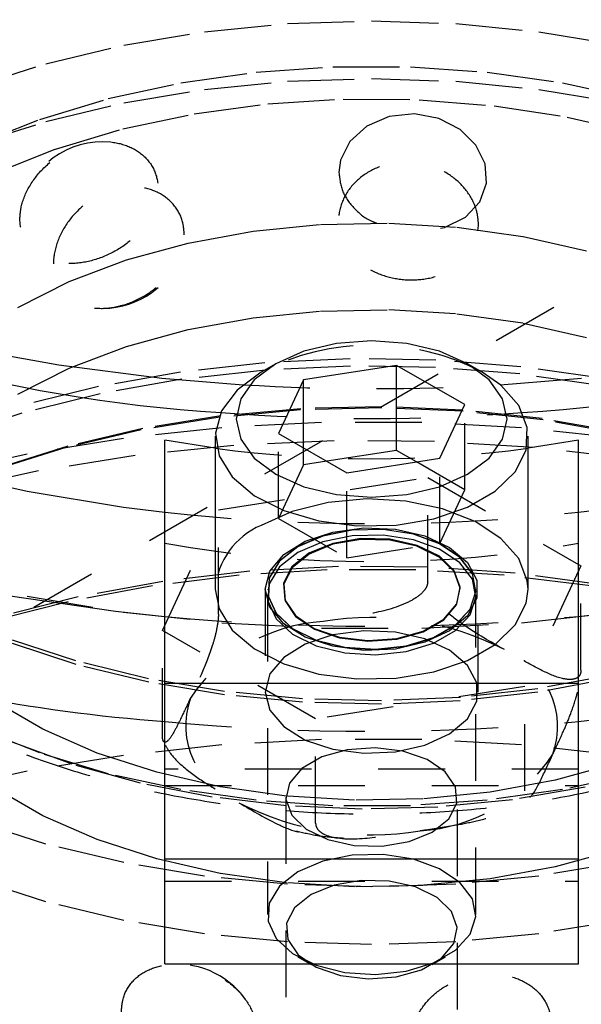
# Model space of a CAD drawing. Header units: inches. Extents: x 1907 to 2452, y -210 to -54.
# Tile 471 of 656: x 2006.456 to 2007.297, y -200.644 to -199.167. Entities that reach past the tile are written whole.
import ezdxf

# ---------------------------------------------------------------- set-up
doc = ezdxf.new("R2010")
doc.units = ezdxf.units.IN
doc.header["$LTSCALE"] = 0.5
doc.header["$MEASUREMENT"] = 0
doc.linetypes.add('HIDDEN', pattern=[0.225, 0.15, -0.075])
doc.layers.add('SID-M-H', color=4, linetype='HIDDEN')
doc.layers.add('SID-M-S', color=105, linetype='Continuous')

msp = doc.modelspace()

# ---------------------------------------------------------------- linework, layer by layer
at = {"layer": 'SID-M-H'}
for p, q in [((1999.02876, -204.3477), (2008.57413, -198.83728)), ((2006.85718, -199.17296), (2006.98314, -199.16888)), ((2006.98314, -199.16888), (2007.1091, -199.17296)), ((2006.61157, -199.20533), (2006.7328, -199.18516)), ((2006.7328, -199.18516), (2006.85718, -199.17296)), ((2007.1091, -199.17296), (2007.23347, -199.18516)), ((2007.23347, -199.18516), (2007.3547, -199.20533)), ((2006.49502, -199.2332), (2006.61157, -199.20533)), ((2006.3846, -199.26843), (2006.49502, -199.2332)), ((2006.8098, -199.24571), (2006.92507, -199.23763)), ((2006.92507, -199.23763), (2007.0412, -199.23763)), ((2007.0412, -199.23763), (2007.15648, -199.24571)), ((2006.69704, -199.26175), (2006.8098, -199.24571)), ((2006.7328, -199.27172), (2006.85718, -199.25952)), ((2006.85718, -199.25952), (2006.98314, -199.25543)), ((2006.98314, -199.25543), (2007.1091, -199.25952)), ((2007.1091, -199.25952), (2007.23347, -199.27172)), ((2007.15648, -199.24571), (2007.26923, -199.26175)), ((2006.58846, -199.28552), (2006.69704, -199.26175)), ((2006.61157, -199.29188), (2006.7328, -199.27172)), ((2007.23347, -199.27172), (2007.3547, -199.29188)), ((2007.26923, -199.26175), (2007.37781, -199.28552)), ((2006.48564, -199.31668), (2006.58846, -199.28552)), ((2006.82755, -199.29319), (2006.94052, -199.28613)), ((2006.94052, -199.28613), (2007.05413, -199.28714)), ((2007.05413, -199.28714), (2007.16667, -199.2962)), ((2006.49502, -199.31975), (2006.61157, -199.29188)), ((2006.71694, -199.30821), (2006.82755, -199.29319)), ((2007.16667, -199.2962), (2007.27642, -199.31318)), ((2006.39007, -199.35476), (2006.48564, -199.31668)), ((2006.61037, -199.33096), (2006.71694, -199.30821)), ((2007.00956, -199.31239), (2006.97591, -199.32686)), ((2007.04718, -199.30854), (2007.00956, -199.31239)), ((2007.08399, -199.31556), (2007.04718, -199.30854)), ((2007.11578, -199.332), (2007.08399, -199.31556)), ((2007.27642, -199.31318), (2007.38173, -199.33781)), ((2006.3846, -199.35498), (2006.49502, -199.31975)), ((2006.50944, -199.3611), (2006.61037, -199.33096)), ((2006.97591, -199.32686), (2006.9506, -199.34982)), ((2007.1395, -199.35544), (2007.11578, -199.332)), ((2006.4157, -199.39817), (2006.50944, -199.3611)), ((2006.9506, -199.34982), (2006.93658, -199.37779)), ((2007.15314, -199.38313), (2007.1395, -199.35544)), ((2006.93658, -199.37779), (2006.93407, -199.39651)), ((2007.15537, -199.41233), (2007.15314, -199.38313)), ((2007.14542, -199.44008), (2007.15537, -199.41233)), ((2007.12373, -199.46318), (2007.14542, -199.44008)), ((2007.09254, -199.47881), (2007.12373, -199.46318)), ((2006.80556, -199.48423), (2006.90644, -199.47419)), ((2006.90644, -199.47419), (2007.00874, -199.47217)), ((2007.00874, -199.47217), (2007.11057, -199.47821)), ((2007.08624, -199.47991), (2007.09254, -199.47881)), ((2007.11057, -199.47821), (2007.21002, -199.4922)), ((2006.708, -199.5021), (2006.80556, -199.48423)), ((2007.21002, -199.4922), (2007.30525, -199.51388)), ((2006.61556, -199.52748), (2006.708, -199.5021)), ((2006.52996, -199.55989), (2006.61556, -199.52748)), ((2006.45281, -199.59873), (2006.52996, -199.55989)), ((2006.708, -199.63193), (2006.80556, -199.61406)), ((2006.80556, -199.61406), (2006.90644, -199.60402)), ((2006.90644, -199.60402), (2007.00874, -199.602)), ((2007.00874, -199.602), (2007.11057, -199.60804)), ((2007.11057, -199.60804), (2007.21002, -199.62203)), ((2007.21002, -199.62203), (2007.30525, -199.64371)), ((2006.61556, -199.65731), (2006.708, -199.63193)), ((2006.52996, -199.68972), (2006.61556, -199.65731)), ((2006.82283, -199.68156), (2006.69655, -199.69555)), ((2006.95098, -199.67554), (2006.82283, -199.68156)), ((2006.95119, -199.68651), (2006.82389, -199.6925)), ((2007.07951, -199.67755), (2006.95098, -199.67554)), ((2007.07888, -199.68851), (2006.95119, -199.68651)), ((2007.20692, -199.68757), (2007.07951, -199.67755)), ((2007.3317, -199.70548), (2007.20692, -199.68757)), ((2006.45281, -199.72856), (2006.52996, -199.68972)), ((2006.69655, -199.69555), (2006.57363, -199.71734)), ((2006.82389, -199.6925), (2006.69845, -199.70639)), ((2007.20543, -199.69846), (2007.07888, -199.68851)), ((2007.32939, -199.71626), (2007.20543, -199.69846)), ((2006.57363, -199.71734), (2006.45552, -199.74667)), ((2006.69845, -199.70639), (2006.57635, -199.72803)), ((2006.57635, -199.72803), (2006.45902, -199.75717)), ((2007.12256, -199.87202), (2007.12256, -199.74444)), ((2006.45902, -199.75717), (2006.34783, -199.79346)), ((2006.75729, -199.76146), (2006.64041, -199.78023)), ((2006.87632, -199.75242), (2006.75561, -199.76345)), ((2006.87711, -199.75051), (2006.75729, -199.76146)), ((2006.99842, -199.74939), (2006.87632, -199.75242)), ((2006.99831, -199.74751), (2006.87711, -199.75051)), ((2007.11931, -199.75251), (2006.99831, -199.74751)), ((2007.12032, -199.75443), (2006.99842, -199.74939)), ((2007.23854, -199.76543), (2007.11931, -199.75251)), ((2007.24044, -199.76745), (2007.12032, -199.75443)), ((2006.75561, -199.76345), (2006.63787, -199.78236)), ((2006.90809, -199.77106), (2006.75863, -199.77905)), ((2007.05819, -199.77106), (2006.90809, -199.77106)), ((2007.20764, -199.77905), (2007.05819, -199.77106)), ((2007.35444, -199.78612), (2007.23854, -199.76543)), ((2007.3572, -199.78829), (2007.24044, -199.76745)), ((2006.63787, -199.78236), (2006.52463, -199.80889)), ((2006.64041, -199.78023), (2006.528, -199.80657)), ((2006.75863, -199.77905), (2006.61109, -199.79498)), ((2006.84372, -199.91515), (2006.84372, -199.78757)), ((2007.35518, -199.79498), (2007.20764, -199.77905)), ((2006.61109, -199.79498), (2006.46673, -199.81869)), ((2006.77675, -199.80563), (2006.62861, -199.82082)), ((2006.92671, -199.79851), (2006.77675, -199.80563)), ((2007.07716, -199.79953), (2006.92671, -199.79851)), ((2007.22678, -199.80867), (2007.07716, -199.79953)), ((2006.46673, -199.81869), (2006.32677, -199.84999)), ((2006.52463, -199.80889), (2006.41737, -199.84271)), ((2006.528, -199.80657), (2006.42153, -199.84013)), ((2006.62861, -199.82082), (2006.48359, -199.84396)), ((2006.88108, -199.83467), (2006.88108, -199.80913)), ((2007.37426, -199.82587), (2007.22678, -199.80867)), ((2006.88108, -199.83467), (2006.84372, -199.91515)), ((2006.91596, -199.82927), (2006.88108, -199.83467)), ((2007.12256, -199.87202), (2007.05032, -199.83032)), ((2007.0852, -199.95251), (2007.0852, -199.82492)), ((2006.48359, -199.84396), (2006.34295, -199.87483)), ((2006.94578, -199.97407), (2006.94578, -199.84649)), ((2006.7535, -199.90215), (2007.06719, -199.85362)), ((2007.06719, -199.85362), (2007.29683, -199.98619)), ((2007.06719, -200.00998), (2007.06719, -199.85362)), ((2007.0852, -199.95251), (2007.12256, -199.87202)), ((2006.91775, -199.89124), (2006.86383, -199.90471)), ((2006.97578, -199.88594), (2006.91775, -199.89124)), ((2007.03427, -199.88913), (2006.97578, -199.88594)), ((2007.08954, -199.90062), (2007.03427, -199.88913)), ((2006.66944, -200.08324), (2006.7535, -199.90215)), ((2006.7535, -200.0585), (2006.7535, -199.90215)), ((2006.86383, -199.90471), (2006.81741, -199.9255)), ((2007.13813, -199.91968), (2007.08954, -199.90062)), ((2006.84372, -199.91515), (2006.94578, -199.97407)), ((2007.17699, -199.94512), (2007.13813, -199.91968)), ((2006.88369, -199.94918), (2006.92487, -199.93546)), ((2006.95409, -199.93254), (2006.91013, -199.94142)), ((2006.95409, -199.93286), (2006.91013, -199.94174)), ((2006.92487, -199.93546), (2006.97122, -199.92935)), ((2007.00063, -199.93154), (2006.95409, -199.93254)), ((2007.00063, -199.93186), (2006.95409, -199.93286)), ((2006.97122, -199.92935), (2007.01863, -199.9314)), ((2007.04562, -199.9385), (2007.00063, -199.93154)), ((2007.04562, -199.93882), (2007.00063, -199.93186)), ((2007.01863, -199.9314), (2007.06289, -199.94143)), ((2007.08506, -199.9528), (2007.04562, -199.9385)), ((2007.08506, -199.95312), (2007.04562, -199.93882)), ((2006.85135, -199.9693), (2006.88369, -199.94918)), ((2006.91013, -199.94142), (2006.87265, -199.95739)), ((2006.91013, -199.94174), (2006.87265, -199.95771)), ((2006.91013, -199.94999), (2006.87265, -199.96596)), ((2006.92474, -199.95253), (2006.88912, -199.96722)), ((2006.95409, -199.94111), (2006.91013, -199.94999)), ((2006.96669, -199.94532), (2006.92474, -199.95253)), ((2006.96672, -199.94672), (2006.92486, -199.95392)), ((2006.94578, -199.97407), (2007.0852, -199.95251)), ((2007.00063, -199.94011), (2006.95409, -199.94111)), ((2007.01042, -199.94637), (2006.96669, -199.94532)), ((2007.01037, -199.94777), (2006.96672, -199.94672)), ((2007.04562, -199.94706), (2007.00063, -199.94011)), ((2007.05106, -199.95693), (2007.01037, -199.94777)), ((2007.0512, -199.95555), (2007.01042, -199.94637)), ((2007.08506, -199.96137), (2007.04562, -199.94706)), ((2007.06289, -199.94143), (2007.10006, -199.95854)), ((2007.11544, -199.97318), (2007.08506, -199.9528)), ((2007.11544, -199.9735), (2007.08506, -199.95312)), ((2007.20366, -199.97534), (2007.17699, -199.94512)), ((2006.87265, -199.95739), (2006.845, -199.97902)), ((2006.87265, -199.95771), (2006.845, -199.97934)), ((2006.87265, -199.96596), (2006.845, -199.98759)), ((2006.88912, -199.96722), (2006.86368, -199.98778)), ((2006.92486, -199.95392), (2006.88931, -199.96857)), ((2007.0844, -199.97323), (2007.05106, -199.95693)), ((2007.0846, -199.97188), (2007.0512, -199.95555)), ((2007.11544, -199.98175), (2007.08506, -199.96137)), ((2007.10006, -199.95854), (2007.12684, -199.98122)), ((2006.845, -199.97902), (2006.82961, -200.0044)), ((2006.845, -199.97934), (2006.82961, -200.00472)), ((2006.83072, -199.99403), (2006.85135, -199.9693)), ((2006.88931, -199.96857), (2006.86393, -199.9891)), ((2007.10676, -199.99489), (2007.0844, -199.97323)), ((2007.10701, -199.99359), (2007.0846, -199.97188)), ((2007.13406, -199.99783), (2007.11544, -199.97318)), ((2007.13406, -199.99815), (2007.11544, -199.9735)), ((2007.13406, -200.00639), (2007.11544, -199.98175)), ((2007.12684, -199.98122), (2007.14086, -200.00745)), ((2007.21647, -200.00844), (2007.20366, -199.97534)), ((2006.80075, -199.99426), (2006.67034, -200.0095)), ((2006.91667, -199.99233), (2006.78447, -200.00035)), ((2006.93323, -199.98712), (2006.80075, -199.99426)), ((2006.82364, -200.02117), (2006.83072, -199.99403)), ((2006.845, -199.98759), (2006.82961, -200.01297)), ((2006.86368, -199.98778), (2006.85119, -200.012)), ((2006.86393, -199.9891), (2006.85146, -200.01326)), ((2007.0496, -199.99233), (2006.91667, -199.99233)), ((2007.06628, -199.98814), (2006.93323, -199.98712)), ((2007.18181, -200.00035), (2007.0496, -199.99233)), ((2007.19838, -199.99732), (2007.06628, -199.98814)), ((2007.11572, -200.01957), (2007.10676, -199.99489)), ((2007.11599, -200.01832), (2007.10701, -199.99359)), ((2007.13928, -200.02454), (2007.13406, -199.99783)), ((2007.32804, -200.01455), (2007.19838, -199.99732)), ((2007.29683, -199.98619), (2007.21278, -200.16728)), ((2007.29683, -200.14255), (2007.29683, -199.98619)), ((2006.32677, -200.00059), (2006.46673, -200.0319)), ((2006.67034, -200.0095), (2006.54347, -200.03265)), ((2006.78447, -200.00035), (2006.65444, -200.01631)), ((2006.82961, -200.0044), (2006.82787, -200.03127)), ((2006.82961, -200.00472), (2006.82787, -200.03159)), ((2006.85119, -200.012), (2006.853, -200.03724)), ((2007.13928, -200.02487), (2007.13406, -199.99815)), ((2007.13928, -200.03311), (2007.13406, -200.00639)), ((2007.14086, -200.00745), (2007.14086, -200.03489)), ((2007.31184, -200.01631), (2007.18181, -200.00035)), ((2007.21751, -200.02117), (2007.21647, -200.00844)), ((2006.65444, -200.01631), (2006.52801, -200.04002)), ((2006.82364, -200.02117), (2006.82364, -200.1755)), ((2006.83072, -200.04831), (2006.82364, -200.02117)), ((2006.82689, -200.02117), (2006.82689, -200.02149)), ((2006.82961, -200.01297), (2006.82787, -200.03984)), ((2006.85146, -200.01326), (2006.85327, -200.03846)), ((2007.11032, -200.0446), (2007.11572, -200.01957)), ((2007.11058, -200.04339), (2007.11599, -200.01832)), ((2007.13062, -200.05096), (2007.13928, -200.02454)), ((2007.13062, -200.05128), (2007.13928, -200.02487)), ((2007.13939, -200.02149), (2007.13939, -200.02117)), ((2007.14264, -200.1755), (2007.14264, -200.02117)), ((2006.52801, -200.04002), (2006.40657, -200.07124)), ((2006.54347, -200.03265), (2006.42159, -200.06346)), ((2006.46673, -200.0319), (2006.61109, -200.05561)), ((2006.82689, -200.02974), (2006.82689, -200.50885)), ((2006.82787, -200.03127), (2006.83993, -200.05724)), ((2006.82787, -200.03159), (2006.83993, -200.05756)), ((2006.82787, -200.03984), (2006.83993, -200.06581)), ((2006.853, -200.03724), (2006.86891, -200.06078)), ((2006.85327, -200.03846), (2006.86914, -200.06195)), ((2007.14086, -200.03489), (2007.12684, -200.06112)), ((2007.13062, -200.05953), (2007.13928, -200.03311)), ((2007.13939, -200.50885), (2007.13939, -200.02974)), ((2006.61109, -200.05561), (2006.75863, -200.07153)), ((2006.85135, -200.07304), (2006.83072, -200.04831)), ((2007.09113, -200.06725), (2007.11032, -200.0446)), ((2007.09135, -200.0661), (2007.11058, -200.04339)), ((2007.10886, -200.07473), (2007.13062, -200.05096)), ((2007.10886, -200.07506), (2007.13062, -200.05128)), ((2007.20764, -200.07153), (2007.35518, -200.05561)), ((2006.75863, -200.07153), (2006.90809, -200.07953)), ((2006.83993, -200.05724), (2006.86471, -200.08001)), ((2006.83993, -200.05756), (2006.86471, -200.08033)), ((2006.83993, -200.06581), (2006.86471, -200.08858)), ((2006.86891, -200.06078), (2006.8972, -200.08007)), ((2006.86914, -200.06195), (2006.89738, -200.08119)), ((2007.05819, -200.07953), (2007.20764, -200.07153)), ((2007.06024, -200.08508), (2007.09113, -200.06725)), ((2007.0604, -200.08396), (2007.09135, -200.0661)), ((2007.12684, -200.06112), (2007.10006, -200.0838)), ((2007.10886, -200.0833), (2007.13062, -200.05953)), ((2006.66944, -200.2396), (2006.66944, -200.08324)), ((2006.89908, -200.2158), (2006.66944, -200.08324)), ((2006.88369, -200.09316), (2006.85135, -200.07304)), ((2006.86471, -200.08001), (2006.90001, -200.09755)), ((2006.86471, -200.08033), (2006.90001, -200.09787)), ((2006.8972, -200.08007), (2006.9348, -200.093)), ((2006.89738, -200.08119), (2006.9349, -200.0941)), ((2006.90809, -200.07953), (2007.05819, -200.07953)), ((2006.97122, -200.08368), (2006.92487, -200.08978)), ((2007.01863, -200.08573), (2006.97122, -200.08368)), ((2007.06289, -200.09576), (2007.01863, -200.08573)), ((2007.021, -200.09616), (2007.06024, -200.08508)), ((2007.02108, -200.09506), (2007.0604, -200.08396)), ((2007.10006, -200.0838), (2007.06289, -200.10091)), ((2007.07592, -200.09375), (2007.10886, -200.07473)), ((2007.07592, -200.09407), (2007.10886, -200.07506)), ((2007.07592, -200.10232), (2007.10886, -200.0833)), ((2006.53974, -200.12882), (2006.43684, -200.09491)), ((2006.54001, -200.13409), (2006.43717, -200.10021)), ((2006.86471, -200.08858), (2006.90001, -200.10612)), ((2006.92487, -200.08978), (2006.88369, -200.10351)), ((2006.92487, -200.10688), (2006.88369, -200.09316)), ((2006.90001, -200.09755), (2006.9427, -200.1083)), ((2006.90001, -200.09787), (2006.9427, -200.10862)), ((2006.9348, -200.093), (2006.97764, -200.09819)), ((2006.9349, -200.0941), (2006.97765, -200.09928)), ((2006.97764, -200.09819), (2007.02108, -200.09506)), ((2006.97765, -200.09928), (2007.021, -200.09616)), ((2007.06289, -200.10091), (2007.01863, -200.11094)), ((2007.03474, -200.10631), (2007.07592, -200.09375)), ((2007.03474, -200.10663), (2007.07592, -200.09407)), ((2007.10006, -200.11287), (2007.06289, -200.09576)), ((2006.88369, -200.10351), (2006.85135, -200.12363)), ((2006.90001, -200.10612), (2006.9427, -200.11687)), ((2006.97122, -200.11299), (2006.92487, -200.10688)), ((2006.9427, -200.1083), (2006.98898, -200.11131)), ((2006.9427, -200.10862), (2006.98898, -200.11163)), ((2007.01863, -200.11094), (2006.97122, -200.11299)), ((2006.98898, -200.11131), (2007.03474, -200.10631)), ((2006.98898, -200.11163), (2007.03474, -200.10663)), ((2006.98898, -200.11988), (2007.03474, -200.11488)), ((2007.03474, -200.11488), (2007.07592, -200.10232)), ((2007.12684, -200.13555), (2007.10006, -200.11287)), ((2006.64887, -200.15546), (2006.53974, -200.12882)), ((2006.85135, -200.12363), (2006.83072, -200.14836)), ((2006.9427, -200.11687), (2006.98898, -200.11988)), ((2006.64907, -200.16072), (2006.54001, -200.13409)), ((2007.14086, -200.16177), (2007.12684, -200.13555)), ((2006.76268, -200.17447), (2006.64887, -200.15546)), ((2006.83072, -200.14836), (2006.82364, -200.1755)), ((2007.34498, -200.15477), (2007.23225, -200.1757)), ((2007.34519, -200.14951), (2007.2324, -200.17045)), ((2006.76281, -200.17971), (2006.64907, -200.16072)), ((2006.87959, -200.18557), (2006.76268, -200.17447)), ((2007.21278, -200.16728), (2006.89908, -200.2158)), ((2007.2324, -200.17045), (2007.11611, -200.18354)), ((2007.14086, -200.18922), (2007.14086, -200.16177)), ((2007.21278, -200.32364), (2007.21278, -200.16728)), ((2006.49024, -200.23122), (2006.41785, -200.18943)), ((2006.87965, -200.19081), (2006.76281, -200.17971)), ((2006.82364, -200.1755), (2006.83072, -200.20264)), ((2006.99796, -200.18861), (2006.87959, -200.18557)), ((2007.11603, -200.18878), (2006.99795, -200.19384)), ((2007.11611, -200.18354), (2006.99796, -200.18861)), ((2007.23225, -200.1757), (2007.11603, -200.18878)), ((2007.12684, -200.21545), (2007.14086, -200.18922)), ((2006.83072, -200.20264), (2006.85135, -200.22737)), ((2006.99795, -200.19384), (2006.87965, -200.19081)), ((2006.89908, -200.37216), (2006.89908, -200.2158)), ((2007.10006, -200.23813), (2007.12684, -200.21545)), ((2006.48564, -200.26685), (2006.39007, -200.22877)), ((2006.5718, -200.26692), (2006.49024, -200.23122)), ((2006.85135, -200.22737), (2006.88369, -200.24749)), ((2006.53406, -200.28377), (2006.43838, -200.24838)), ((2006.90809, -200.24669), (2006.75863, -200.25469)), ((2006.88369, -200.24749), (2006.92487, -200.26121)), ((2007.05819, -200.24669), (2006.90809, -200.24669)), ((2007.20764, -200.25469), (2007.05819, -200.24669)), ((2007.06289, -200.25524), (2007.10006, -200.23813)), ((2006.75863, -200.25469), (2006.61109, -200.27061)), ((2006.94647, -200.26199), (2006.90847, -200.27272)), ((2006.92487, -200.26121), (2006.97122, -200.26732)), ((2006.98845, -200.25897), (2006.94647, -200.26199)), ((2007.02985, -200.26398), (2006.98845, -200.25897)), ((2007.01863, -200.26527), (2007.06289, -200.25524)), ((2007.35518, -200.27061), (2007.20764, -200.25469)), ((2006.61109, -200.27061), (2006.46673, -200.29432)), ((2006.58846, -200.29801), (2006.48564, -200.26685)), ((2006.66103, -200.29588), (2006.5718, -200.26692)), ((2006.90847, -200.27272), (2006.87856, -200.28998)), ((2006.97122, -200.26732), (2007.01863, -200.26527)), ((2007.06619, -200.27648), (2007.02985, -200.26398)), ((2007.09353, -200.29512), (2007.06619, -200.27648)), ((2006.63654, -200.3121), (2006.53406, -200.28377)), ((2007.29314, -200.29124), (2006.67314, -200.29124)), ((2006.87856, -200.28998), (2006.85998, -200.31192)), ((2007.35072, -200.28228), (2007.25828, -200.30766)), ((2006.46673, -200.29432), (2006.32677, -200.32562)), ((2006.69704, -200.32178), (2006.58846, -200.29801)), ((2006.75625, -200.31756), (2006.66103, -200.29588)), ((2007.1089, -200.31787), (2007.09353, -200.29512)), ((2007.25828, -200.30766), (2007.16071, -200.32554)), ((2007.37781, -200.29801), (2007.26923, -200.32178)), ((2006.49024, -200.36105), (2006.41785, -200.31926)), ((2006.74428, -200.33295), (2006.63654, -200.3121)), ((2006.67314, -200.31564), (2007.29314, -200.31564)), ((2006.8098, -200.33782), (2006.69704, -200.32178)), ((2006.85571, -200.33155), (2006.75625, -200.31756)), ((2006.85998, -200.31192), (2006.85475, -200.33616)), ((2007.11065, -200.34227), (2007.1089, -200.31787)), ((2007.26923, -200.32178), (2007.15648, -200.33782)), ((2007.30323, -200.31803), (2007.19443, -200.33695)), ((2006.85564, -200.34599), (2006.74428, -200.33295)), ((2006.85464, -200.33309), (2006.85464, -201.05165)), ((2006.85475, -200.33616), (2006.86343, -200.36006)), ((2006.95753, -200.3376), (2006.85571, -200.33155)), ((2007.05984, -200.33558), (2006.95753, -200.3376)), ((2007.16071, -200.32554), (2007.05984, -200.33558)), ((2007.19443, -200.33695), (2007.08243, -200.34801)), ((2007.11164, -201.05165), (2007.11164, -200.33309)), ((2006.92507, -200.3459), (2006.8098, -200.33782)), ((2006.96893, -200.35104), (2006.85564, -200.34599)), ((2007.0412, -200.3459), (2006.92507, -200.3459)), ((2007.08243, -200.34801), (2006.96893, -200.35104)), ((2007.15648, -200.33782), (2007.0412, -200.3459)), ((2007.09858, -200.36567), (2007.11065, -200.34227)), ((2006.5718, -200.39675), (2006.49024, -200.36105)), ((2006.86343, -200.36006), (2006.88508, -200.38103)), ((2007.074, -200.38554), (2007.09858, -200.36567)), ((2006.49502, -200.40346), (2006.3846, -200.36823)), ((2006.88508, -200.38103), (2006.91736, -200.39682)), ((2007.03957, -200.39973), (2007.074, -200.38554)), ((2006.61157, -200.43133), (2006.49502, -200.40346)), ((2006.66103, -200.42571), (2006.5718, -200.39675)), ((2006.91736, -200.39682), (2006.95677, -200.40569)), ((2006.95677, -200.40569), (2006.99903, -200.4067)), ((2006.99903, -200.4067), (2007.03957, -200.39973)), ((2006.75625, -200.44739), (2006.66103, -200.42571)), ((2006.95409, -200.42022), (2006.91013, -200.4291)), ((2007.00063, -200.41922), (2006.95409, -200.42022)), ((2007.04562, -200.42617), (2007.00063, -200.41922)), ((2007.08506, -200.44048), (2007.04562, -200.42617)), ((2007.35072, -200.41211), (2007.25828, -200.43749)), ((2006.7328, -200.4515), (2006.61157, -200.43133)), ((2006.91013, -200.4291), (2006.87265, -200.44507)), ((2007.11544, -200.46086), (2007.08506, -200.44048)), ((2007.25828, -200.43749), (2007.16071, -200.45537)), ((2007.3547, -200.43133), (2007.23347, -200.4515)), ((2006.49502, -200.49002), (2006.3846, -200.45479)), ((2006.85718, -200.4637), (2006.7328, -200.4515)), ((2006.85571, -200.46138), (2006.75625, -200.44739)), ((2006.87265, -200.44507), (2006.845, -200.4667)), ((2007.16071, -200.45537), (2007.05984, -200.46541)), ((2007.23347, -200.4515), (2007.1091, -200.4637)), ((2006.67314, -200.45894), (2007.29314, -200.45894)), ((2006.845, -200.4667), (2006.82961, -200.49208)), ((2006.95753, -200.46743), (2006.85571, -200.46138)), ((2006.98314, -200.46778), (2006.85718, -200.4637)), ((2006.9267, -200.46486), (2006.89227, -200.47905)), ((2006.96724, -200.4579), (2006.9267, -200.46486)), ((2007.05984, -200.46541), (2006.95753, -200.46743)), ((2007.00951, -200.45891), (2006.96724, -200.4579)), ((2007.1091, -200.4637), (2006.98314, -200.46778)), ((2007.04892, -200.46778), (2007.00951, -200.45891)), ((2007.08119, -200.48357), (2007.04892, -200.46778)), ((2007.13406, -200.4855), (2007.11544, -200.46086)), ((2006.89227, -200.47905), (2006.86769, -200.49893)), ((2007.10285, -200.50454), (2007.08119, -200.48357)), ((2006.61157, -200.51789), (2006.49502, -200.49002)), ((2006.82961, -200.49208), (2006.82787, -200.51895)), ((2006.86769, -200.49893), (2006.85562, -200.52233)), ((2007.13928, -200.51222), (2007.13406, -200.4855)), ((2007.11153, -200.52844), (2007.10285, -200.50454)), ((2007.13062, -200.53864), (2007.13928, -200.51222)), ((2006.7328, -200.53805), (2006.61157, -200.51789)), ((2006.82787, -200.51895), (2006.83993, -200.54492)), ((2006.85562, -200.52233), (2006.85737, -200.54673)), ((2007.1063, -200.55268), (2007.11153, -200.52844)), ((2007.3547, -200.51789), (2007.23347, -200.53805)), ((2006.85718, -200.55025), (2006.7328, -200.53805)), ((2007.10886, -200.56241), (2007.13062, -200.53864)), ((2007.23347, -200.53805), (2007.1091, -200.55025)), ((2006.83993, -200.54492), (2006.86471, -200.56769)), ((2006.98314, -200.55433), (2006.85718, -200.55025)), ((2006.85737, -200.54673), (2006.87275, -200.56948)), ((2007.1091, -200.55025), (2006.98314, -200.55433)), ((2007.08772, -200.57461), (2007.1063, -200.55268)), ((2006.86471, -200.56769), (2006.90001, -200.58523)), ((2006.87263, -200.57262), (2006.89226, -200.58395)), ((2006.87275, -200.56948), (2006.90009, -200.58812)), ((2007.07402, -200.58395), (2007.09364, -200.57262)), ((2007.07592, -200.58143), (2007.10886, -200.56241)), ((2006.90001, -200.58523), (2006.9427, -200.59598)), ((2006.90009, -200.58812), (2006.93643, -200.60062)), ((2007.03474, -200.59399), (2007.07592, -200.58143)), ((2007.05781, -200.59188), (2007.08772, -200.57461)), ((2006.93643, -200.60062), (2006.97783, -200.60563)), ((2006.9427, -200.59598), (2006.98898, -200.59899)), ((2006.97783, -200.60563), (2007.0198, -200.60261)), ((2006.98898, -200.59899), (2007.03474, -200.59399)), ((2007.0198, -200.60261), (2007.05781, -200.59188))]:
    msp.add_line(p, q, dxfattribs=at)
for centre, radius, start, end in [((2006.57997, -199.47514), 0.125, 84.40856, 168.25528), ((2006.57997, -199.47514), 0.125, 265.75741, 337.45941), ((2006.98314, -200.01134), 0.35637, 62.28191, 117.71272), ((2006.98314, -196.58939), 3.1311, 266.47057, 273.52943), ((2006.98314, -196.96593), 2.79944, 265.36429, 274.63571), ((2006.98314, -198.05974), 1.76577, 262.37249, 277.62751), ((2006.98314, -197.13161), 2.79136, 263.62375, 276.37625), ((2006.86129, -200.02945), 0.11283, 112.88644, 175.79342), ((2006.98314, -198.22603), 1.75384, 259.8192, 280.1808), ((2006.98314, -196.82165), 3.25516, 264.53525, 275.46475), ((2006.92572, -200.32606), 0.25675, 93.4335, 146.56112), ((2006.98362, -200.49524), 0.43173, 62.64283, 99.7711), ((2007.13822, -200.22743), 0.12365, 340.539, 69.25792), ((2006.82806, -200.22577), 0.12365, 160.539, 249.25792), ((2006.98314, -196.97924), 3.25516, 264.53525, 275.46475), ((2007.04055, -200.12714), 0.25675, 273.4335, 326.56112), ((2006.98266, -199.95796), 0.43173, 242.64283, 279.7711), ((2006.69197, -200.70877), 0.125, 35.36395, 99.56806)]:
    msp.add_arc(centre, radius, start, end, dxfattribs=at)
for points, knots in [([(2006.45572, -199.46725), (2006.45679, -199.4767), (2006.45892, -199.49561), (2006.47552, -199.51696), (2006.50028, -199.53046), (2006.53209, -199.53461), (2006.56764, -199.52886), (2006.6029, -199.51352), (2006.63325, -199.49014), (2006.65465, -199.46138), (2006.66456, -199.43061), (2006.66233, -199.40123), (2006.64872, -199.37621), (2006.62529, -199.35808), (2006.59435, -199.34909), (2006.55912, -199.35087), (2006.52369, -199.36381), (2006.49236, -199.38655), (2006.46917, -199.41589), (2006.45734, -199.44424), (2006.45617, -199.46085), (2006.45572, -199.46725)], [0, 0, 0, 0, 0.0520028, 0.1039827, 0.1564753, 0.2102848, 0.2652762, 0.3208623, 0.3762398, 0.4306423, 0.4836601, 0.5355284, 0.5870576, 0.6391963, 0.6925647, 0.7472181, 0.8026932, 0.8582301, 0.9130199, 0.9664974, 1, 1, 1, 1]), ([(2007.1434, -199.47511), (2007.14221, -199.48512), (2007.13983, -199.50516), (2007.12115, -199.53051), (2007.09366, -199.5487), (2007.05992, -199.55787), (2007.02449, -199.55764), (2006.99104, -199.54856), (2006.9627, -199.53151), (2006.94225, -199.5077), (2006.93218, -199.47899), (2006.93423, -199.44826), (2006.94866, -199.41935), (2006.97378, -199.39629), (2007.00615, -199.3823), (2007.04153, -199.37891), (2007.07591, -199.38597), (2007.1061, -199.40232), (2007.12909, -199.42614), (2007.14157, -199.45178), (2007.14287, -199.46838), (2007.1434, -199.47511)], [0, 0, 0, 0, 0.0554579, 0.1109395, 0.1658403, 0.2192081, 0.2711117, 0.3223399, 0.3739729, 0.4268563, 0.4812619, 0.5368274, 0.5927419, 0.6480375, 0.7019377, 0.7542614, 0.8055938, 0.8569812, 0.9093952, 0.9633154, 1, 1, 1, 1]), ([(2006.93407, -199.39651), (2006.93524, -199.40628), (2006.93757, -199.4258), (2006.95634, -199.45095), (2006.97574, -199.46721), (2006.98983, -199.47188), (2006.9927, -199.47283)], [0, 0, 0, 0, 0.3060659, 0.6119973, 0.9209459, 1, 1, 1, 1]), ([(2006.70233, -199.4899), (2006.70117, -199.5002), (2006.69884, -199.52082), (2006.68068, -199.55069), (2006.65423, -199.5755), (2006.62217, -199.59274), (2006.589, -199.60093), (2006.55815, -199.59974), (2006.53235, -199.58934), (2006.51393, -199.57029), (2006.50492, -199.54392), (2006.50676, -199.51272), (2006.51968, -199.48045), (2006.54239, -199.45152), (2006.57203, -199.42992), (2006.60489, -199.41816), (2006.63731, -199.41702), (2006.66617, -199.42613), (2006.68839, -199.4444), (2006.70054, -199.46701), (2006.70182, -199.4833), (2006.70233, -199.4899)], [0, 0, 0, 0, 0.0554579, 0.1109395, 0.1658403, 0.2192081, 0.2711117, 0.3223399, 0.3739729, 0.4268563, 0.4812619, 0.5368274, 0.5927419, 0.6480375, 0.7019377, 0.7542614, 0.8055938, 0.8569812, 0.9093952, 0.9633154, 1, 1, 1, 1]), ([(2006.03522, -199.88294), (2006.03582, -199.88588), (2006.04082, -199.91054), (2006.06188, -199.95551), (2006.09874, -200.01676), (2006.14826, -200.0749), (2006.20842, -200.1294), (2006.27887, -200.17944), (2006.35852, -200.22434), (2006.44627, -200.26349), (2006.5409, -200.2964), (2006.64117, -200.32271), (2006.74577, -200.34211), (2006.85338, -200.35439), (2006.96262, -200.35941), (2007.07212, -200.35712), (2007.18048, -200.34755), (2007.28634, -200.3308), (2007.38835, -200.30706), (2007.48524, -200.27659), (2007.57578, -200.23971), (2007.65879, -200.1968), (2007.7332, -200.14831), (2007.79791, -200.09476), (2007.85211, -200.0368), (2007.89426, -199.97513), (2007.92243, -199.91838), (2007.931, -199.88176), (2007.93436, -199.86742)], [0, 0, 0, 0, 0.0052882, 0.0443334, 0.0837293, 0.1235635, 0.163772, 0.20422, 0.2447797, 0.2853578, 0.3259087, 0.3664218, 0.4068993, 0.4473492, 0.4877828, 0.5282123, 0.5686491, 0.6091033, 0.6495883, 0.6901167, 0.7307, 0.7713449, 0.8120485, 0.8527848, 0.8934687, 0.9339739, 0.9741371, 1, 1, 1, 1]), ([(2007.06719, -200.00998), (2007.06693, -200.01214), (2007.06639, -200.01643), (2007.06178, -200.02396), (2007.05163, -200.03359), (2007.02252, -200.04931), (2006.97317, -200.06027), (2006.93168, -200.06654), (2006.91035, -200.06977)], [0, 0, 0, 0, 0.0430259, 0.0858923, 0.1570897, 0.2806305, 0.6300262, 1, 1, 1, 1]), ([(2007.18201, -200.11179), (2007.16149, -200.10026), (2007.13065, -200.08292), (2007.09474, -200.05589), (2007.07821, -200.03717), (2007.07078, -200.02469), (2007.0676, -200.01618), (2007.0673, -200.01156), (2007.06719, -200.00998)], [0, 0, 0, 0, 0.4844628, 0.7279789, 0.8501815, 0.9092844, 0.9689933, 1, 1, 1, 1]), ([(2006.7535, -200.0585), (2006.75343, -200.06077), (2006.75328, -200.06529), (2006.75205, -200.07477), (2006.74933, -200.08869), (2006.74153, -200.11671), (2006.72831, -200.14853), (2006.71719, -200.17233), (2006.71147, -200.18458)], [0, 0, 0, 0, 0.0430259, 0.0858923, 0.1570897, 0.2806305, 0.6300262, 1, 1, 1, 1]), ([(2007.29683, -200.14255), (2007.29683, -200.14264), (2007.29682, -200.14477), (2007.29603, -200.14899), (2007.29226, -200.15408), (2007.28349, -200.15749), (2007.26463, -200.15534), (2007.23655, -200.14294), (2007.20733, -200.12642), (2007.18904, -200.11585), (2007.18201, -200.11179)], [0, 0, 0, 0, 0.0019036, 0.0436469, 0.095348, 0.1719043, 0.3093236, 0.5682765, 0.8341384, 1, 1, 1, 1]), ([(2007.2548, -200.26862), (2007.25556, -200.267), (2007.2607, -200.25592), (2007.26883, -200.23851), (2007.27952, -200.21361), (2007.28707, -200.1929), (2007.29236, -200.17358), (2007.29492, -200.16163), (2007.2964, -200.15136), (2007.29681, -200.1456), (2007.29683, -200.14301), (2007.29683, -200.14255)], [0, 0, 0, 0, 0.0486536, 0.33157364, 0.52334757, 0.74039781, 0.81961513, 0.89933151, 0.94788206, 0.99084366, 1, 1, 1, 1]), ([(2006.71147, -200.18458), (2006.71072, -200.1862), (2006.70558, -200.19728), (2006.69745, -200.21488), (2006.68675, -200.23609), (2006.67921, -200.24787), (2006.67392, -200.25134), (2006.67135, -200.25045), (2006.66988, -200.24652), (2006.66947, -200.24255), (2006.66945, -200.24004), (2006.66944, -200.2396)], [0, 0, 0, 0, 0.0486536, 0.3315736, 0.5233476, 0.7403978, 0.8196151, 0.8993315, 0.9478821, 0.9908437, 1, 1, 1, 1]), ([(2006.67402, -200.25545), (2006.67625, -200.25925), (2006.68266, -200.27021), (2006.70182, -200.28949), (2006.72966, -200.30961), (2006.75896, -200.3268), (2006.77724, -200.33735), (2006.78426, -200.34141)], [0, 0, 0, 0, 0.0811546, 0.2336335, 0.5209646, 0.8159619, 1, 1, 1, 1]), ([(2007.21969, -200.33302), (2007.22031, -200.33271), (2007.22573, -200.33002), (2007.23808, -200.30423), (2007.24912, -200.28072), (2007.2548, -200.26862)], [0, 0, 0, 0, 0.0586448, 0.5158584, 1, 1, 1, 1]), ([(2007.05593, -200.38343), (2007.05875, -200.38299), (2007.07794, -200.38002), (2007.10826, -200.37543), (2007.14819, -200.36741), (2007.17633, -200.35859), (2007.19607, -200.34762), (2007.20565, -200.33971), (2007.21115, -200.33176), (2007.21269, -200.32665), (2007.21277, -200.32409), (2007.21278, -200.32364)], [0, 0, 0, 0, 0.0486536, 0.33157364, 0.52334757, 0.74039781, 0.81961513, 0.89933151, 0.94788206, 0.99084366, 1, 1, 1, 1]), ([(2006.78426, -200.34141), (2006.80479, -200.35357), (2006.83563, -200.37184), (2006.87154, -200.38627), (2006.88807, -200.38663), (2006.8955, -200.38273), (2006.89868, -200.3779), (2006.89898, -200.37362), (2006.89908, -200.37216)], [0, 0, 0, 0, 0.4844628, 0.7279789, 0.8501815, 0.9092844, 0.9689933, 1, 1, 1, 1]), ([(2006.89908, -200.37216), (2006.89935, -200.37424), (2006.89988, -200.37837), (2006.9045, -200.38447), (2006.91464, -200.39096), (2006.94375, -200.39767), (2006.9931, -200.39337), (2007.03459, -200.38681), (2007.05593, -200.38343)], [0, 0, 0, 0, 0.0430259, 0.0858923, 0.1570897, 0.2806305, 0.6300262, 1, 1, 1, 1]), ([(2006.86975, -200.38338), (2006.88036, -200.38611), (2006.90353, -200.39205), (2006.92853, -200.39361), (2006.94207, -200.39446)], [0, 0, 0, 0, 0.45806121, 1, 1, 1, 1]), ([(2006.608, -200.65532), (2006.60912, -200.66569), (2006.61138, -200.68644), (2006.62909, -200.71711), (2006.65529, -200.74237), (2006.68767, -200.75904), (2006.72192, -200.76531), (2006.75448, -200.76108), (2006.78224, -200.74718), (2006.80238, -200.72509), (2006.81233, -200.69704), (2006.8103, -200.66619), (2006.79606, -200.63625), (2006.77137, -200.61085), (2006.73974, -200.5928), (2006.70541, -200.58363), (2006.6723, -200.58373), (2006.64342, -200.59287), (2006.62155, -200.61052), (2006.60973, -200.63253), (2006.6085, -200.64875), (2006.608, -200.65532)], [0, 0, 0, 0, 0.0554579, 0.1109395, 0.1658403, 0.2192081, 0.2711117, 0.3223399, 0.3739729, 0.4268563, 0.4812619, 0.5368274, 0.5927419, 0.6480375, 0.7019377, 0.7542614, 0.8055938, 0.8569812, 0.9093952, 0.9633154, 1, 1, 1, 1]), ([(2007.04475, -200.69379), (2007.04596, -200.70388), (2007.04837, -200.72405), (2007.0672, -200.75024), (2007.09477, -200.7689), (2007.12841, -200.77747), (2007.16347, -200.77523), (2007.19634, -200.76298), (2007.22401, -200.74228), (2007.24388, -200.71527), (2007.25364, -200.68481), (2007.25165, -200.65445), (2007.23767, -200.62797), (2007.21322, -200.6086), (2007.18152, -200.59832), (2007.14664, -200.59764), (2007.11249, -200.606), (2007.08231, -200.62239), (2007.0592, -200.64555), (2007.04661, -200.67057), (2007.04529, -200.6871), (2007.04475, -200.69379)], [0, 0, 0, 0, 0.0554579, 0.1109395, 0.1658403, 0.2192081, 0.2711117, 0.3223399, 0.3739729, 0.4268563, 0.4812619, 0.5368274, 0.5927419, 0.6480375, 0.7019377, 0.7542614, 0.8055938, 0.8569812, 0.9093952, 0.9633154, 1, 1, 1, 1])]:
    msp.add_open_spline(points, degree=3, knots=knots, dxfattribs=at)
at = {"layer": 'SID-M-S'}
for p, q in [((2006.36323, -199.65738), (2006.51403, -199.68483)), ((2006.93057, -199.65274), (2006.88158, -199.66445)), ((2006.98314, -199.64874), (2006.93057, -199.65274)), ((2007.03571, -199.65274), (2006.98314, -199.64874)), ((2007.0847, -199.66445), (2007.03571, -199.65274)), ((2006.88158, -199.66445), (2006.83951, -199.68309)), ((2007.12677, -199.68309), (2007.0847, -199.66445)), ((2006.51403, -199.68483), (2006.6684, -199.70459)), ((2006.83951, -199.68309), (2006.80723, -199.70737)), ((2006.83948, -199.6831), (2006.81738, -199.69586)), ((2007.0205, -199.68552), (2006.88108, -199.70708)), ((2007.12256, -199.74444), (2007.0205, -199.68552)), ((2007.0205, -199.8131), (2007.0205, -199.68552)), ((2007.15905, -199.70737), (2007.12677, -199.68309)), ((2007.14889, -199.69586), (2007.12679, -199.6831)), ((2006.81741, -199.69585), (2006.7814, -199.72264)), ((2007.17699, -199.71547), (2007.14889, -199.69586)), ((2006.6684, -199.70459), (2006.79038, -199.71455)), ((2006.80723, -199.70737), (2006.78693, -199.73565)), ((2006.88108, -199.70708), (2006.84372, -199.78757)), ((2006.88108, -199.80913), (2006.88108, -199.70708)), ((2007.17934, -199.73565), (2007.15905, -199.70737)), ((2007.17589, -199.71455), (2007.29788, -199.70459)), ((2007.20366, -199.74569), (2007.17699, -199.71547)), ((2006.7814, -199.72264), (2006.75807, -199.75377)), ((2006.78693, -199.73565), (2006.78001, -199.766)), ((2007.0852, -199.82492), (2007.12256, -199.74444)), ((2007.18626, -199.766), (2007.17934, -199.73565)), ((2007.21647, -199.77879), (2007.20366, -199.74569)), ((2006.75807, -199.75377), (2006.74888, -199.78727)), ((2006.78001, -199.766), (2006.78693, -199.79635)), ((2007.17934, -199.79635), (2007.18626, -199.766)), ((2006.74888, -199.78727), (2006.75441, -199.82103)), ((2006.84372, -199.78757), (2006.94578, -199.84649)), ((2007.21463, -199.81268), (2007.21647, -199.77879)), ((2006.67314, -200.58306), (2006.67314, -199.79793)), ((2006.74876, -199.80989), (2006.67314, -199.79793)), ((2006.74876, -199.79152), (2006.74876, -200.02117)), ((2006.78693, -199.79635), (2006.80723, -199.82463)), ((2007.15905, -199.82463), (2007.17934, -199.79635)), ((2007.21751, -200.02117), (2007.21751, -199.79152)), ((2007.29314, -199.79793), (2007.21751, -199.80989)), ((2007.29314, -200.58306), (2007.29314, -199.79793)), ((2007.0205, -199.8131), (2006.91596, -199.82927)), ((2007.05032, -199.83032), (2007.0205, -199.8131)), ((2007.19824, -199.84525), (2007.21463, -199.81268)), ((2006.75441, -199.82103), (2006.77431, -199.85294)), ((2006.80723, -199.82463), (2006.83951, -199.84892)), ((2006.94578, -199.84649), (2007.0852, -199.82492)), ((2007.12677, -199.84892), (2007.15905, -199.82463)), ((2006.32677, -199.843), (2006.46673, -199.8743)), ((2006.83951, -199.84892), (2006.88158, -199.86755)), ((2007.0847, -199.86755), (2007.12677, -199.84892)), ((2007.16833, -199.87445), (2007.19824, -199.84525)), ((2006.77431, -199.85294), (2006.80733, -199.881)), ((2006.46673, -199.8743), (2006.61109, -199.89802)), ((2006.88158, -199.86755), (2006.93057, -199.87927)), ((2006.93057, -199.87927), (2006.98314, -199.88326)), ((2006.98314, -199.88326), (2007.03571, -199.87927)), ((2007.03571, -199.87927), (2007.0847, -199.86755)), ((2007.12679, -199.89843), (2007.16833, -199.87445)), ((2006.80733, -199.881), (2006.8514, -199.90342)), ((2006.61109, -199.89802), (2006.67314, -199.90571)), ((2006.8514, -199.90342), (2006.90375, -199.91882)), ((2007.07622, -199.91569), (2007.12679, -199.89843)), ((2007.29314, -199.90571), (2007.35518, -199.89802)), ((2006.90375, -199.91882), (2006.96108, -199.92622)), ((2007.0198, -199.92515), (2007.07622, -199.91569)), ((2006.96108, -199.92622), (2007.0198, -199.92515)), ((2006.74876, -200.02117), (2006.75441, -200.05069)), ((2007.21463, -200.04234), (2007.21751, -200.02117)), ((2006.44137, -200.03103), (2006.59917, -200.05405)), ((2007.19824, -200.07491), (2007.21463, -200.04234)), ((2006.59917, -200.05405), (2006.67314, -200.06202)), ((2006.75441, -200.05069), (2006.77431, -200.0826)), ((2007.29314, -200.06202), (2007.40687, -200.04903)), ((2006.77431, -200.0826), (2006.80733, -200.11065)), ((2007.16833, -200.1041), (2007.19824, -200.07491)), ((2006.80733, -200.11065), (2006.8514, -200.13308)), ((2007.12679, -200.12808), (2007.16833, -200.1041)), ((2007.07622, -200.14534), (2007.12679, -200.12808)), ((2006.8514, -200.13308), (2006.90375, -200.14847)), ((2007.0198, -200.15481), (2007.07622, -200.14534)), ((2006.90375, -200.14847), (2006.96108, -200.15587)), ((2006.96108, -200.15587), (2007.0198, -200.15481)), ((2006.67314, -200.16203), (2007.29314, -200.16203)), ((2007.29314, -200.21961), (2007.40687, -200.20662)), ((2006.67314, -200.42546), (2007.29314, -200.42546)), ((2006.67314, -200.58306), (2007.29314, -200.58306))]:
    msp.add_line(p, q, dxfattribs=at)
for centre, radius, start, end in [((2006.88882, -197.56214), 2.19803, 241.31854, 266.55873), ((2007.07745, -197.56214), 2.19803, 273.44127, 298.68146), ((2006.85563, -197.74581), 2.48052, 238.15598, 265.78083)]:
    msp.add_arc(centre, radius, start, end, dxfattribs=at)

doc.saveas('drawing.dxf')
